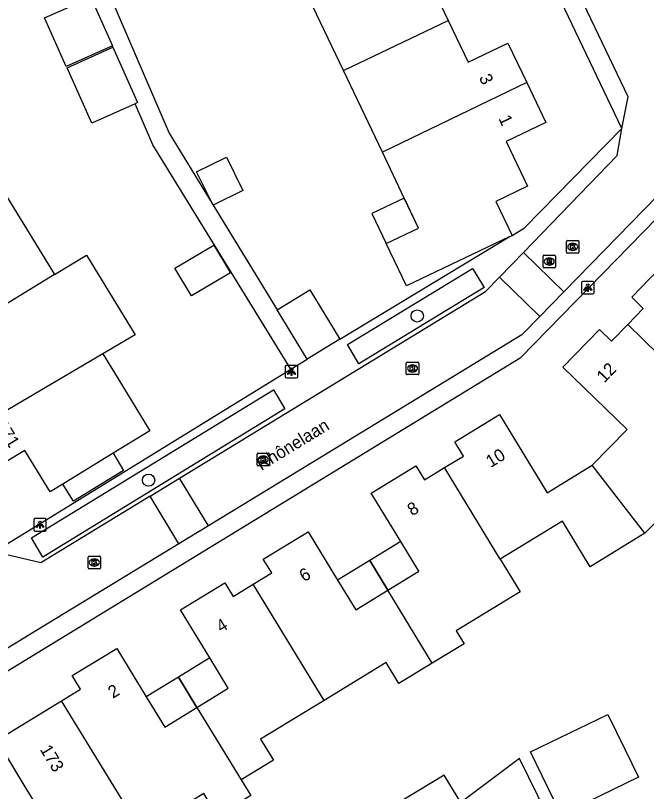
# Model space of a CAD drawing. Extents: x 157767 to 159171, y 387842 to 389425.
# Drawn here: x 158339.5 to 158389.9, y 388601.5 to 388663.4 of the extents above; entities that cross this region are included whole.
import ezdxf

# ---------------------------------------------------------------- set-up
doc = ezdxf.new("R2010")
doc.units = 0
for name, color, linetype in [('IMGEO_Boom', 7, 'Continuous'), ('IMGEO_Kolk', 7, 'Continuous'), ('IMGEO_Lichtpunt', 7, 'Continuous'), ('IMGEO_Muur', 7, 'Continuous'), ('IMGEO_Openbare_ruimte_label', 7, 'Continuous'), ('IMGEO_Pand', 7, 'Continuous'), ('IMGEO_Pand_nummerreeks', 7, 'Continuous'), ('IMGEO_Pand_overbouw', 7, 'Continuous'), ('IMGEO_Rijbaan_lokaal_open', 7, 'Continuous'), ('IMGEO_Rioolput', 7, 'Continuous'), ('IMGEO_Voetpad_open', 7, 'Continuous')]:
    doc.layers.add(name, color=color, linetype=linetype)

msp = doc.modelspace()

# ---------------------------------------------------------------- linework, layer by layer
at = {"layer": 'IMGEO_Boom'}
for centre in [(158371.595, 388639.438), (158350.145, 388626.333)]:
    msp.add_circle(centre, 0.489, dxfattribs=at)
at = {"layer": 'IMGEO_Kolk'}
for p, q in [((158383.507, 388644.53), (158383.507, 388645.382)), ((158383.582, 388645.456), (158384.434, 388645.456)), ((158384.508, 388645.382), (158384.508, 388644.53)), ((158384.018, 388644.676), (158383.993, 388644.676)), ((158383.995, 388645.236), (158384.02, 388645.236)), ((158384.434, 388644.456), (158383.582, 388644.456)), ((158370.721, 388634.828), (158370.721, 388635.68)), ((158370.796, 388635.754), (158371.648, 388635.754)), ((158371.209, 388635.534), (158371.234, 388635.534)), ((158371.722, 388635.68), (158371.722, 388634.828)), ((158371.232, 388634.974), (158371.207, 388634.974)), ((158371.648, 388634.754), (158370.796, 388634.754)), ((158358.8, 388627.554), (158358.8, 388628.406)), ((158358.875, 388628.48), (158359.727, 388628.48)), ((158359.288, 388628.26), (158359.313, 388628.26)), ((158359.801, 388628.406), (158359.801, 388627.554)), ((158359.727, 388627.48), (158358.875, 388627.48)), ((158359.311, 388627.7), (158359.286, 388627.7)), ((158345.311, 388619.332), (158345.311, 388620.184)), ((158345.386, 388620.258), (158346.238, 388620.258)), ((158345.799, 388620.038), (158345.824, 388620.038)), ((158346.312, 388620.184), (158346.312, 388619.332)), ((158345.822, 388619.478), (158345.797, 388619.478)), ((158346.238, 388619.258), (158345.386, 388619.258))]:
    msp.add_line(p, q, dxfattribs=at)
for points in [[(158383.507, 388644.53), (158383.507, 388645.382)], [(158383.582, 388645.456), (158384.434, 388645.456)], [(158384.508, 388645.382), (158384.508, 388644.53)], [(158383.828, 388645.156), (158383.951, 388645.156), (158383.951, 388645.005), (158384.081, 388645.156), (158384.245, 388645.156), (158384.099, 388645.005), (158384.252, 388644.756), (158384.1, 388644.756), (158384.015, 388644.92), (158383.951, 388644.853), (158383.951, 388644.756), (158383.828, 388644.756), (158383.828, 388645.156)], [(158384.434, 388644.456), (158383.582, 388644.456)], [(158370.721, 388634.828), (158370.721, 388635.68)], [(158370.796, 388635.754), (158371.648, 388635.754)], [(158371.042, 388635.454), (158371.165, 388635.454), (158371.165, 388635.303), (158371.295, 388635.454), (158371.459, 388635.454), (158371.313, 388635.303), (158371.466, 388635.054), (158371.314, 388635.054), (158371.229, 388635.218), (158371.165, 388635.151), (158371.165, 388635.054), (158371.042, 388635.054), (158371.042, 388635.454)], [(158371.722, 388635.68), (158371.722, 388634.828)], [(158371.648, 388634.754), (158370.796, 388634.754)], [(158358.8, 388627.554), (158358.8, 388628.406)], [(158358.875, 388628.48), (158359.727, 388628.48)], [(158359.121, 388628.18), (158359.244, 388628.18), (158359.244, 388628.029), (158359.374, 388628.18), (158359.538, 388628.18), (158359.392, 388628.029), (158359.545, 388627.78), (158359.393, 388627.78), (158359.308, 388627.944), (158359.244, 388627.877), (158359.244, 388627.78), (158359.121, 388627.78), (158359.121, 388628.18)], [(158359.801, 388628.406), (158359.801, 388627.554)], [(158359.727, 388627.48), (158358.875, 388627.48)], [(158345.311, 388619.332), (158345.311, 388620.184)], [(158345.386, 388620.258), (158346.238, 388620.258)], [(158345.632, 388619.958), (158345.755, 388619.958), (158345.755, 388619.807), (158345.885, 388619.958), (158346.049, 388619.958), (158345.903, 388619.807), (158346.056, 388619.558), (158345.904, 388619.558), (158345.819, 388619.722), (158345.755, 388619.655), (158345.755, 388619.558), (158345.632, 388619.558), (158345.632, 388619.958)], [(158346.312, 388620.184), (158346.312, 388619.332)], [(158346.238, 388619.258), (158345.386, 388619.258)]]:
    msp.add_lwpolyline(points, dxfattribs=at)
for centre, start, end in [((158383.584, 388645.38), 91.55205, 178.44795), ((158383.584, 388645.38), 91.55205, 178.44795), ((158384.432, 388645.38), 1.55205, 88.44795), ((158384.432, 388645.38), 1.55205, 88.44795), ((158383.584, 388644.532), 181.55205, 268.44795), ((158383.584, 388644.532), 181.55205, 268.44795), ((158384.432, 388644.532), 271.55205, 358.44795), ((158384.432, 388644.532), 271.55205, 358.44795), ((158370.798, 388635.678), 91.55205, 178.44795), ((158370.798, 388635.678), 91.55205, 178.44795), ((158371.646, 388635.678), 1.55205, 88.44795), ((158371.646, 388635.678), 1.55205, 88.44795), ((158370.798, 388634.83), 181.55205, 268.44795), ((158370.798, 388634.83), 181.55205, 268.44795), ((158371.646, 388634.83), 271.55205, 358.44795), ((158371.646, 388634.83), 271.55205, 358.44795), ((158358.877, 388628.404), 91.55205, 178.44795), ((158358.877, 388628.404), 91.55205, 178.44795), ((158359.725, 388628.404), 1.55205, 88.44795), ((158359.725, 388628.404), 1.55205, 88.44795), ((158358.877, 388627.556), 181.55205, 268.44795), ((158358.877, 388627.556), 181.55205, 268.44795), ((158359.725, 388627.556), 271.55205, 358.44795), ((158359.725, 388627.556), 271.55205, 358.44795), ((158345.388, 388620.182), 91.55205, 178.44795), ((158345.388, 388620.182), 91.55205, 178.44795), ((158346.236, 388620.182), 1.55205, 88.44795), ((158346.236, 388620.182), 1.55205, 88.44795), ((158345.388, 388619.334), 181.55205, 268.44795), ((158345.388, 388619.334), 181.55205, 268.44795), ((158346.236, 388619.334), 271.55205, 358.44795), ((158346.236, 388619.334), 271.55205, 358.44795)]:
    msp.add_arc(centre, 0.0765, start, end, dxfattribs=at)
for centre, major_axis, ratio, start_param, end_param in [((158383.994, 388644.956), (-0.387, 0.002), 0.722429, 4.712389, 7.853982), ((158384.019, 388644.956), (-0.39, 0.002), 0.717154, 1.570796, 4.712389), ((158371.208, 388635.254), (-0.387, 0.002), 0.722429, 4.712389, 7.853982), ((158371.233, 388635.254), (-0.39, 0.002), 0.717154, 1.570796, 4.712389), ((158359.287, 388627.98), (-0.387, 0.002), 0.722429, 4.712389, 7.853982), ((158359.312, 388627.98), (-0.39, 0.002), 0.717154, 1.570796, 4.712389), ((158345.798, 388619.758), (-0.387, 0.002), 0.722429, 4.712389, 7.853982), ((158345.823, 388619.758), (-0.39, 0.002), 0.717154, 1.570796, 4.712389)]:
    msp.add_ellipse(centre, major_axis=major_axis, ratio=ratio, start_param=start_param, end_param=end_param, dxfattribs=at)
at = {"layer": 'IMGEO_Lichtpunt'}
for p, q in [((158385.614, 388642.199), (158384.806, 388642.199)), ((158385.614, 388642.199), (158384.806, 388642.199)), ((158384.712, 388642.104), (158384.712, 388641.297)), ((158384.712, 388642.104), (158384.712, 388641.297)), ((158385.708, 388641.297), (158385.708, 388642.104)), ((158385.708, 388641.297), (158385.708, 388642.104)), ((158384.806, 388641.203), (158385.614, 388641.203)), ((158384.806, 388641.203), (158385.614, 388641.203)), ((158361.058, 388635.391), (158361.058, 388634.584)), ((158361.058, 388635.391), (158361.058, 388634.584)), ((158361.96, 388635.486), (158361.152, 388635.486)), ((158361.96, 388635.486), (158361.152, 388635.486)), ((158362.054, 388634.584), (158362.054, 388635.391)), ((158362.054, 388634.584), (158362.054, 388635.391)), ((158361.152, 388634.49), (158361.96, 388634.49)), ((158361.152, 388634.49), (158361.96, 388634.49)), ((158340.973, 388623.169), (158340.973, 388622.362)), ((158340.973, 388623.169), (158340.973, 388622.362)), ((158341.875, 388623.264), (158341.067, 388623.264)), ((158341.875, 388623.264), (158341.067, 388623.264)), ((158341.969, 388622.362), (158341.969, 388623.169)), ((158341.969, 388622.362), (158341.969, 388623.169)), ((158341.067, 388622.268), (158341.875, 388622.268)), ((158341.067, 388622.268), (158341.875, 388622.268))]:
    msp.add_line(p, q, dxfattribs=at)
for points in [[(158385.086, 388641.768), (158385.125, 388641.74), (158384.937, 388641.478), (158384.899, 388641.505), (158385.086, 388641.768)], [(158385.188, 388641.72), (158385.235, 388641.72), (158385.235, 388641.398), (158385.188, 388641.398), (158385.188, 388641.72)], [(158385.298, 388641.74), (158385.336, 388641.767), (158385.523, 388641.505), (158385.484, 388641.477), (158385.298, 388641.74)], [(158361.432, 388635.055), (158361.471, 388635.027), (158361.283, 388634.765), (158361.245, 388634.792), (158361.432, 388635.055)], [(158361.534, 388635.007), (158361.581, 388635.007), (158361.581, 388634.685), (158361.534, 388634.685), (158361.534, 388635.007)], [(158361.644, 388635.027), (158361.682, 388635.054), (158361.869, 388634.792), (158361.83, 388634.764), (158361.644, 388635.027)], [(158341.347, 388622.833), (158341.386, 388622.805), (158341.198, 388622.543), (158341.16, 388622.57), (158341.347, 388622.833)], [(158341.449, 388622.785), (158341.496, 388622.785), (158341.496, 388622.463), (158341.449, 388622.463), (158341.449, 388622.785)], [(158341.559, 388622.805), (158341.597, 388622.832), (158341.784, 388622.57), (158341.745, 388622.542), (158341.559, 388622.805)]]:
    msp.add_lwpolyline(points, dxfattribs=at)
for centre in [(158385.211, 388641.902), (158361.557, 388635.189), (158341.472, 388622.967)]:
    msp.add_circle(centre, 0.0994, dxfattribs=at)
for centre, start, end in [((158384.806, 388642.104), 90, 180), ((158384.806, 388642.104), 90, 180), ((158385.614, 388642.104), 0, 90), ((158385.614, 388642.104), 0, 90), ((158384.806, 388641.297), 180, 270), ((158384.806, 388641.297), 180, 270), ((158385.614, 388641.297), 270, 0), ((158385.614, 388641.297), 270, 360), ((158361.152, 388635.391), 90, 180), ((158361.152, 388635.391), 90, 180), ((158361.96, 388635.391), 0, 90), ((158361.96, 388635.391), 0, 90), ((158361.152, 388634.584), 180, 270), ((158361.152, 388634.584), 180, 270), ((158361.96, 388634.584), 270, 0), ((158361.96, 388634.584), 270, 360), ((158341.067, 388623.169), 90, 180), ((158341.067, 388623.169), 90, 180), ((158341.875, 388623.169), 0, 90), ((158341.875, 388623.169), 0, 90), ((158341.067, 388622.362), 180, 270), ((158341.067, 388622.362), 180, 270), ((158341.875, 388622.362), 270, 0), ((158341.875, 388622.362), 270, 360)]:
    msp.add_arc(centre, 0.0946, start, end, dxfattribs=at)
at = {"layer": 'IMGEO_Muur'}
msp.add_lwpolyline([(158365.423, 388637.588), (158378.945, 388645.754)], dxfattribs=at)
at = {"layer": 'IMGEO_Pand'}
for points in [[(158374.132, 388671.037), (158375.636, 388667.887), (158372.465, 388666.374), (158374.06, 388663.031)], [(158365.7, 388659.025), (158362.611, 388665.496)], [(158347.251, 388661.008), (158343.569, 388659.362), (158341.838, 388663.233), (158345.429, 388664.839)], [(158345.429, 388664.839), (158345.52, 388664.88), (158347.251, 388661.008)], [(158365.7, 388659.025), (158374.06, 388663.031)], [(158374.06, 388663.031), (158375.652, 388659.695), (158378.831, 388661.212), (158380.332, 388658.067)], [(158349.073, 388656.383), (158345.605, 388654.833), (158343.63, 388659.25), (158347.291, 388660.888)], [(158347.291, 388660.888), (158349.267, 388656.47), (158349.073, 388656.383)], [(158368.808, 388652.514), (158365.7, 388659.025)], [(158380.332, 388658.067), (158368.808, 388652.514)], [(158380.332, 388658.067), (158381.855, 388654.875), (158378.699, 388653.368), (158380.404, 388649.796), (158377.869, 388648.586), (158379.17, 388645.861)], [(158355.297, 388648.272), (158353.98, 388650.947), (158356.362, 388652.12), (158357.679, 388649.444), (158355.297, 388648.272)], [(158378.945, 388645.754), (158370.732, 388641.833), (158369.112, 388645.226), (158371.697, 388646.46), (158370.603, 388648.753), (158370.562, 388648.839), (158368.808, 388652.514)], [(158338.876, 388648.882), (158342.628, 388642.738)], [(158378.945, 388645.754), (158379.17, 388645.861)], [(158356.672, 388642.871), (158353.556, 388641.038), (158352.249, 388643.26), (158355.365, 388645.093), (158356.672, 388642.871)], [(158342.628, 388642.738), (158345.179, 388644.293), (158349.059, 388637.938), (158346.484, 388636.423)], [(158388.401, 388638.768), (158389.64, 388640.043), (158388.717, 388640.94), (158391.635, 388643.944), (158394.54, 388641.123), (158397.745, 388644.422), (158404.997, 388637.379), (158403.856, 388636.204), (158400.373, 388632.618), (158399.493, 388631.712), (158397.609, 388629.772)], [(158342.628, 388642.738), (158334.615, 388637.852)], [(158360.406, 388639.917), (158363.022, 388641.516), (158365.423, 388637.588)], [(158362.807, 388635.989), (158360.406, 388639.917)], [(158385.564, 388627.528), (158388.349, 388630.388), (158383.23, 388635.361), (158386.152, 388638.37), (158387.11, 388637.439), (158388.401, 388638.768)], [(158388.401, 388638.768), (158394.543, 388632.767), (158397.609, 388629.772)], [(158365.423, 388637.588), (158362.807, 388635.989)], [(158346.484, 388636.423), (158335.436, 388629.923)], [(158346.484, 388636.423), (158347.632, 388634.543), (158350.238, 388630.275), (158347.302, 388628.475)], [(158373.782, 388627.333), (158375.279, 388628.246), (158374.583, 388629.387), (158378.169, 388631.574), (158381.98, 388625.326), (158385.564, 388627.528)], [(158343.304, 388626.022), (158342.297, 388625.405), (158340.265, 388628.687), (158337.277, 388626.909), (158335.436, 388629.923)], [(158397.609, 388629.772), (158393.347, 388625.666), (158389.776, 388622.108)], [(158347.302, 388628.475), (158348.142, 388627.104), (158344.144, 388624.652), (158343.304, 388626.022)], [(158347.302, 388628.475), (158343.304, 388626.022)], [(158369.256, 388617.544), (158371.734, 388619.056), (158370.284, 388621.434), (158367.928, 388625.296), (158371.493, 388627.471), (158372.175, 388626.353), (158373.782, 388627.333)], [(158378.221, 388620.029), (158373.782, 388627.333)], [(158389.776, 388622.108), (158385.564, 388627.528)], [(158389.776, 388622.108), (158385.404, 388619.425), (158383.188, 388623.059), (158378.221, 388620.029)], [(158358.489, 388618.019), (158359.974, 388618.925), (158359.301, 388620.029), (158362.876, 388622.209), (158365.23, 388618.351), (158366.68, 388615.973), (158369.256, 388617.544)], [(158378.221, 388620.029), (158379.822, 388617.429), (158374.706, 388614.31), (158375.338, 388613.274), (158372.792, 388611.721)], [(158354.003, 388608.189), (158356.508, 388609.716), (158355.027, 388612.144), (158352.681, 388615.989), (158356.219, 388618.147), (158356.892, 388617.045), (158358.489, 388618.019)], [(158364.168, 388608.745), (158358.489, 388618.019)], [(158372.792, 388611.721), (158369.256, 388617.544)], [(158343.201, 388608.727), (158344.699, 388609.641), (158344.034, 388610.732), (158347.597, 388612.906), (158349.95, 388609.048), (158351.431, 388606.62), (158354.003, 388608.189)], [(158372.792, 388611.721), (158370.132, 388610.099), (158369.116, 388611.764), (158364.168, 388608.745)], [(158364.168, 388608.745), (158359.089, 388605.647), (158360.108, 388603.977), (158357.546, 388602.414)], [(158339.359, 388597.743), (158341.875, 388599.277), (158340.298, 388601.862), (158338.033, 388605.575), (158343.201, 388608.727)], [(158347.668, 388601.437), (158343.201, 388608.727)], [(158354.003, 388608.189), (158357.546, 388602.414)], [(158383.097, 388599.613), (158382.028, 388601.799), (158380.649, 388604.633), (158386.81, 388607.632), (158388.189, 388604.798), (158389.257, 388602.622), (158383.097, 388599.613)], [(158375.066, 388600.61), (158373.733, 388602.795), (158369.295, 388600.087), (158370.628, 388597.902), (158370.969, 388598.11)], [(158357.546, 388602.414), (158358.315, 388601.153), (158355.633, 388599.518), (158354.864, 388600.779), (158354.541, 388601.309), (158352.321, 388599.956), (158348.78, 388600.43), (158348.417, 388600.208), (158347.668, 388601.437)]]:
    msp.add_lwpolyline(points, dxfattribs=at)
at = {"layer": 'IMGEO_Pand_overbouw'}
for points in [[(158370.562, 388648.839), (158367.976, 388647.606), (158369.112, 388645.226), (158371.697, 388646.46)], [(158370.284, 388621.434), (158367.805, 388619.922), (158369.256, 388617.544), (158371.734, 388619.056)], [(158365.23, 388618.351), (158366.68, 388615.973), (158369.256, 388617.544), (158367.805, 388619.922)], [(158354.003, 388608.189), (158356.508, 388609.716), (158355.027, 388612.144), (158352.523, 388610.617)], [(158354.003, 388608.189), (158352.523, 388610.617), (158349.95, 388609.048), (158351.431, 388606.62)]]:
    msp.add_lwpolyline(points, close=True, dxfattribs=at)
at = {"layer": 'IMGEO_Rijbaan_lokaal_open'}
for points in [[(158387.934, 388654.408), (158388.426, 388656.92), (158377.449, 388679.935)], [(158380.071, 388644.513), (158387.554, 388652.238), (158387.934, 388654.408)], [(158395.059, 388653.415), (158383.291, 388641.367)], [(158378.158, 388642.539), (158380.071, 388644.513)], [(158380.071, 388644.513), (158383.291, 388641.367)], [(158352.621, 388626.487), (158377.041, 388641.386), (158378.158, 388642.539)], [(158378.158, 388642.539), (158381.37, 388639.4)], [(158383.291, 388641.367), (158381.37, 388639.4)], [(158381.37, 388639.4), (158379.939, 388637.936), (158354.931, 388622.695)], [(158350.257, 388625.044), (158352.621, 388626.487)], [(158354.931, 388622.695), (158352.621, 388626.487)], [(158350.257, 388625.044), (158341.539, 388619.725), (158337.777, 388620.598)], [(158352.566, 388621.254), (158350.257, 388625.044)], [(158354.931, 388622.695), (158352.566, 388621.254)], [(158352.566, 388621.254), (158341.68, 388614.62), (158332.678, 388609.134)], [(158383.519, 388596.472), (158379.772, 388604.122), (158375.066, 388600.61)]]:
    msp.add_lwpolyline(points, dxfattribs=at)
at = {"layer": 'IMGEO_Rioolput'}
for p, q in [((158381.637, 388643.354), (158381.637, 388644.206)), ((158381.712, 388644.28), (158382.564, 388644.28)), ((158382.125, 388644.06), (158382.15, 388644.06)), ((158382.638, 388644.206), (158382.638, 388643.354)), ((158382.148, 388643.5), (158382.123, 388643.5)), ((158382.564, 388643.28), (158381.712, 388643.28))]:
    msp.add_line(p, q, dxfattribs=at)
for points in [[(158381.637, 388643.354), (158381.637, 388644.206)], [(158381.712, 388644.28), (158382.564, 388644.28)], [(158382.638, 388644.206), (158382.638, 388643.354)], [(158382.226, 388643.978), (158381.974, 388643.98), (158381.974, 388643.58)], [(158381.974, 388643.58), (158382.098, 388643.58), (158382.098, 388643.742), (158382.109, 388643.742)], [(158382.152, 388643.899), (158382.098, 388643.899), (158382.098, 388643.818)], [(158382.098, 388643.818), (158382.15, 388643.818)], [(158382.156, 388643.713), (158382.227, 388643.58), (158382.367, 388643.58), (158382.302, 388643.706)], [(158382.564, 388643.28), (158381.712, 388643.28)]]:
    msp.add_lwpolyline(points, dxfattribs=at)
for centre, radius, start, end in [((158381.714, 388644.204), 0.0765, 91.55205, 178.44795), ((158381.714, 388644.204), 0.0765, 91.55205, 178.44795), ((158382.562, 388644.204), 0.0765, 1.55205, 88.44795), ((158382.562, 388644.204), 0.0765, 1.55205, 88.44795), ((158382.108, 388643.689), 0.0533, 26.02933, 88.69889), ((158382.134, 388644.007), 0.19, 274.7715, 282.96867), ((158382.158, 388643.803), 0.0964, 77.00612, 93.18647), ((158382.172, 388643.86), 0.0378, 276.66336, 79.67722), ((158382.225, 388643.868), 0.109, 350.36119, 89.41601), ((158382.223, 388643.868), 0.112, 277.58423, 350.98172), ((158382.207, 388643.653), 0.108, 29.51342, 73.79051), ((158381.714, 388643.356), 0.0765, 181.55205, 268.44795), ((158381.714, 388643.356), 0.0765, 181.55205, 268.44795), ((158382.562, 388643.356), 0.0765, 271.55205, 358.44795), ((158382.562, 388643.356), 0.0765, 271.55205, 358.44795)]:
    msp.add_arc(centre, radius, start, end, dxfattribs=at)
for centre, major_axis, ratio, start_param, end_param in [((158382.124, 388643.78), (-0.387, 0.002), 0.722429, 4.712389, 7.853982), ((158382.149, 388643.78), (-0.39, 0.002), 0.717154, 1.570796, 4.712389)]:
    msp.add_ellipse(centre, major_axis=major_axis, ratio=ratio, start_param=start_param, end_param=end_param, dxfattribs=at)
at = {"layer": 'IMGEO_Voetpad_open'}
for points in [[(158387.934, 388654.408), (158352.165, 388729.307), (158323.402, 388716.855), (158324.375, 388714.67)], [(158345.429, 388664.839), (158342.343, 388672), (158339.675, 388678.191), (158341.102, 388678.806), (158343.322, 388673.654), (158347.706, 388663.482), (158351.779, 388654.031), (158355.297, 388648.272)], [(158347.291, 388660.888), (158347.251, 388661.008)], [(158361.504, 388635.188), (158350.485, 388653.107), (158349.073, 388656.383)], [(158379.17, 388645.861), (158380.15, 388646.482), (158387.934, 388654.408)], [(158392.922, 388649.498), (158379.814, 388636.077), (158333.283, 388607.687)], [(158355.297, 388648.272), (158360.406, 388639.917)], [(158365.423, 388637.588), (158378.945, 388645.754)], [(158366.024, 388637.149), (158376.019, 388643.239), (158376.937, 388641.709), (158366.925, 388635.617), (158366.024, 388637.149)], [(158361.504, 388635.188), (158362.807, 388635.989)], [(158337.777, 388620.598), (158361.504, 388635.188)], [(158361.023, 388632.016), (158341.708, 388620.183), (158340.782, 388621.718), (158360.107, 388633.551), (158361.023, 388632.016)]]:
    msp.add_lwpolyline(points, dxfattribs=at)

# ---------------------------------------------------------------- texts
at = {"layer": 'IMGEO_Openbare_ruimte_label'}
msp.add_text('Rhônelaan', height=1, rotation=31.38612, dxfattribs=at).set_placement((158359.145, 388627.066))
at = {"layer": 'IMGEO_Pand_nummerreeks'}
for s, rotation, p in [('3', 295.51036, (158376.502, 388658.475)), ('1', 295.50787, (158378.063, 388655.204)), ('12', 45.84235, (158386.529, 388634.05)), ('171', 301.4208, (158337.894, 388630.731)), ('10', 31.37783, (158377.459, 388627.299)), ('8', 31.38729, (158371.187, 388623.442)), ('6', 31.37443, (158362.561, 388618.175)), ('4', 31.38107, (158355.923, 388614.124)), ('2', 31.38987, (158347.287, 388608.874)), ('173', 301.38465, (158341.435, 388604.837))]:
    msp.add_text(s, height=1, rotation=rotation, dxfattribs=at).set_placement(p)

doc.saveas('drawing.dxf')
